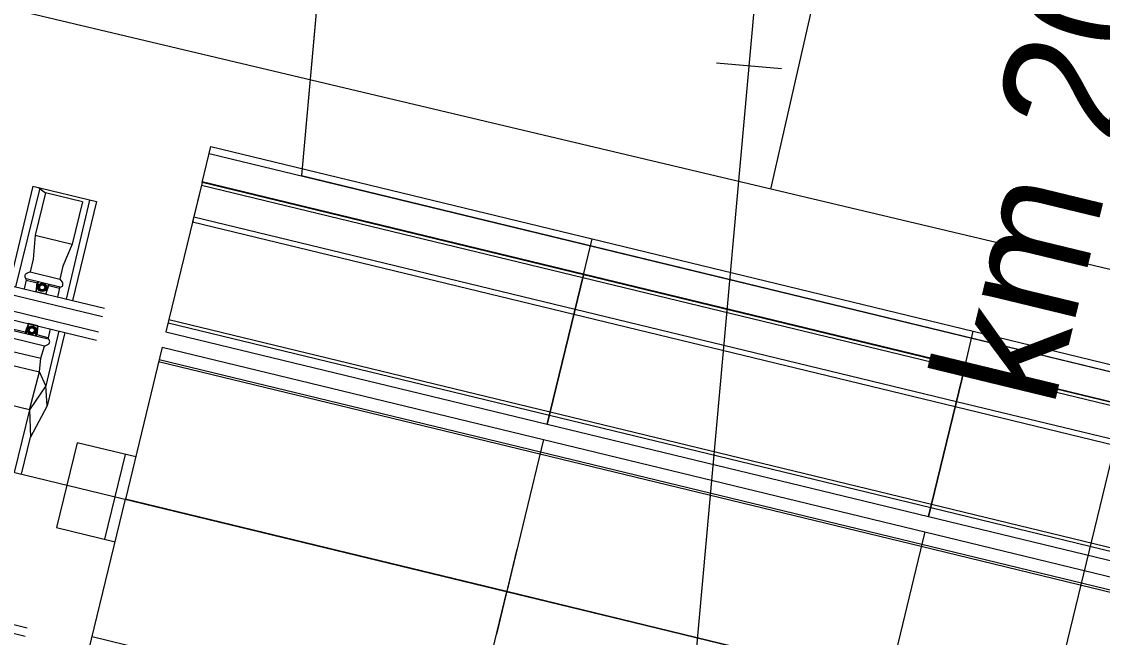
# Model space of a CAD drawing. Extents: x -7483133 to -743169, y -11317770 to -1127091.
# Drawn here: x -747597.267 to -747592.308, y -1131705.8 to -1131702.976 of the extents above; entities that cross this region are included whole.
import ezdxf

# ---------------------------------------------------------------- set-up
doc = ezdxf.new("R2010")
doc.units = 0
for name, color, linetype in [('_Zabezpečovací zařízení_trasa', 7, 'Continuous'), ('bublina_fialová_čára_tenká', 7, 'Continuous'), ('C3D_Trasa-Popisy trasy', 7, 'Continuous'), ('KOL_ROST', 7, 'Continuous'), ('KOMUNIKACE_UPRAVA', 7, 'Continuous'), ('OSA_KOLEJ', 7, 'Continuous'), ('OSA_KOMUNIKACE', 7, 'Continuous'), ('PREJEZD_KCE', 7, 'Continuous'), ('SKLONOVNIKY', 7, 'Continuous'), ('ZAVER_ZIDKA', 7, 'Continuous')]:
    doc.layers.add(name, color=color, linetype=linetype)

msp = doc.modelspace()

# ---------------------------------------------------------------- linework, layer by layer
at = {"layer": '_Zabezpečovací zařízení_trasa'}
msp.add_lwpolyline([(-747299.3901, -1131774.3576), (-747312.9636, -1131771.5361), (-747335.1938, -1131765.862), (-747431.4956, -1131743.0334), (-747485.5887, -1131729.8229), (-747529.8716, -1131718.8972), (-747616.7452, -1131698.3146), (-747822.0163, -1131648.4098), (-747861.4824, -1131639.0382), (-748013.3042, -1131601.9987), (-748116.9029, -1131577.0768), (-748210.2194, -1131554.4846), (-748277.301, -1131538.228)], dxfattribs=at)
at = {"layer": 'bublina_fialová_čára_tenká'}
msp.add_line((-747593.8289, -1131703.7441), (-747583.2437, -1131657.3587), dxfattribs=at)
at = {"layer": 'C3D_Trasa-Popisy trasy'}
msp.add_line((-747594.0792, -1131703.1648), (-747593.7804, -1131703.1918), dxfattribs=at)
at = {"layer": 'KOL_ROST'}
for p, q in [((-747597.2148, -1131703.7311), (-747597.3246, -1131704.1848)), ((-747597.1826, -1131703.7392), (-747597.2953, -1131704.1919)), ((-747597.2148, -1131703.7311), (-747596.9232, -1131703.8017)), ((-747597.1578, -1131703.7614), (-747597.2048, -1131703.9558)), ((-747597.1876, -1131703.7377), (-747597.1578, -1131703.7614)), ((-747596.9877, -1131703.8025), (-747597.1578, -1131703.7614)), ((-747596.9552, -1131703.7942), (-747597.0622, -1131704.2483)), ((-747596.9877, -1131703.8025), (-747597.0347, -1131703.9969)), ((-747596.9232, -1131703.8017), (-747597.033, -1131704.2554)), ((-747597.2048, -1131703.9558), (-747597.2132, -1131704.0648)), ((-747597.2048, -1131703.9558), (-747597.0347, -1131703.9969)), ((-747597.0347, -1131703.9969), (-747597.0772, -1131704.0978)), ((-747597.0347, -1131703.9969), (-747597.0772, -1131704.0978)), ((-747597.2132, -1131704.0648), (-747597.2277, -1131704.1238)), ((-747597.0772, -1131704.0978), (-747597.0912, -1131704.1568)), ((-747597.0772, -1131704.0978), (-747597.0912, -1131704.1568)), ((-747597.4703, -1131704.1496), (-747596.8872, -1131704.2907)), ((-747597.2277, -1131704.1238), (-747597.2436, -1131704.1314)), ((-747597.0911, -1131704.1568), (-747597.0805, -1131704.1709)), ((-747597.0911, -1131704.1568), (-747597.0805, -1131704.1709)), ((-747597.4795, -1131704.1876), (-747596.8964, -1131704.3287)), ((-747597.2455, -1131704.1611), (-747597.2557, -1131704.2015)), ((-747597.1999, -1131704.215), (-747597.1889, -1131704.1696)), ((-747597.1999, -1131704.215), (-747597.1955, -1131704.1731)), ((-747597.1955, -1131704.1731), (-747597.1889, -1131704.1696)), ((-747597.1453, -1131704.1802), (-747597.1563, -1131704.2256)), ((-747597.1563, -1131704.2256), (-747597.1425, -1131704.1859)), ((-747597.1425, -1131704.1859), (-747597.1453, -1131704.1802)), ((-747597.0923, -1131704.1982), (-747597.1017, -1131704.2388)), ((-747597.4965, -1131704.2575), (-747596.9133, -1131704.3987)), ((-747597.1563, -1131704.2256), (-747597.1999, -1131704.215)), ((-747597.5057, -1131704.2956), (-747596.9225, -1131704.4367)), ((-747597.2353, -1131704.361), (-747597.2505, -1131704.4003)), ((-747597.2505, -1131704.4003), (-747597.2463, -1131704.4064)), ((-747597.2353, -1131704.361), (-747597.2463, -1131704.4064)), ((-747597.1917, -1131704.3715), (-747597.2353, -1131704.361)), ((-747597.2027, -1131704.4169), (-747597.1917, -1131704.3715)), ((-747597.1917, -1131704.3715), (-747597.1975, -1131704.4131)), ((-747597.0966, -1131704.3946), (-747597.1557, -1131704.6457)), ((-747597.0683, -1131704.4014), (-747597.1497, -1131704.7377)), ((-747597.1356, -1131704.3851), (-747597.145, -1131704.4258)), ((-747597.1975, -1131704.4131), (-747597.2027, -1131704.4169)), ((-747597.161, -1131704.4643), (-747597.1469, -1131704.4564)), ((-747597.3153, -1131704.4867), (-747597.1792, -1131704.5196)), ((-747597.1792, -1131704.5196), (-747597.161, -1131704.4643)), ((-747597.3396, -1131704.5446), (-747597.1841, -1131704.5822)), ((-747597.1841, -1131704.5822), (-747597.1792, -1131704.5196)), ((-747597.2313, -1131704.756), (-747597.1841, -1131704.5822)), ((-747597.1557, -1131704.6457), (-747597.1841, -1131704.5822)), ((-747597.1557, -1131704.6457), (-747597.2313, -1131704.756)), ((-747597.1497, -1131704.7377), (-747597.1557, -1131704.6457)), ((-747597.2313, -1131704.756), (-747597.3771, -1131704.7207)), ((-747597.1497, -1131704.7377), (-747597.2255, -1131704.8809)), ((-747597.2313, -1131704.756), (-747597.3008, -1131705.0431)), ((-747597.2313, -1131704.756), (-747597.2255, -1131704.8809)), ((-747597.2668, -1131705.0514), (-747597.2255, -1131704.8809)), ((-747596.7176, -1131705.1842), (-747596.7176, -1131705.1842)), ((-747597.8248, -1131705.6143), (-747597.2417, -1131705.7554)), ((-747597.834, -1131705.6523), (-747597.2509, -1131705.7934))]:
    msp.add_line(p, q, dxfattribs=at)
for points in [[(-747597.2455, -1131704.1611), (-747597.2457, -1131704.1559)], [(-747597.0897, -1131704.1936), (-747597.2457, -1131704.1559)], [(-747597.2277, -1131704.1238), (-747597.0911, -1131704.1568)], [(-747597.2455, -1131704.1611), (-747597.1955, -1131704.1732)], [(-747597.1425, -1131704.1861), (-747597.0923, -1131704.1982)], [(-747597.0923, -1131704.1982), (-747597.0897, -1131704.1936)], [(-747597.0923, -1131704.1982), (-747597.0897, -1131704.1936)], [(-747597.3057, -1131704.392), (-747597.1445, -1131704.431)], [(-747597.2505, -1131704.4003), (-747597.3029, -1131704.3876)], [(-747597.161, -1131704.4643), (-747597.3062, -1131704.4292)], [(-747597.145, -1131704.4258), (-747597.1975, -1131704.4131)], [(-747597.145, -1131704.4258), (-747597.1445, -1131704.431)]]:
    msp.add_lwpolyline(points, dxfattribs=at)
for centre, radius in [((-747597.1723, -1131704.1949), 0.0195), ((-747597.1723, -1131704.1949), 0.0155), ((-747597.1723, -1131704.1949), 0.0115), ((-747597.2199, -1131704.3911), 0.0195), ((-747597.2199, -1131704.3911), 0.0155), ((-747597.2199, -1131704.3911), 0.0115)]:
    msp.add_circle(centre, radius, dxfattribs=at)
for centre, radius, start, end in [((-747597.2387, -1131704.1442), 0.0137, 110.8346, 239.0566), ((-747597.0906, -1131704.18), 0.0137, 273.7357, 41.9577), ((-747597.0906, -1131704.18), 0.0137, 273.7357, 41.9577), ((-747597.1522, -1131704.4431), 0.0143, 291.8793, 57.4076)]:
    msp.add_arc(centre, radius, start, end, dxfattribs=at)
at = {"layer": 'KOMUNIKACE_UPRAVA'}
for p, q in [((-747595.4338, -1131697.5849), (-747595.9833, -1131703.6825)), ((-747595.9833, -1131703.6825), (-747592.0528, -1131704.6337))]:
    msp.add_line(p, q, dxfattribs=at)
msp.add_lwpolyline([(-747595.4748, -1131696.5772), (-747595.4338, -1131697.5849), (-747595.9833, -1131703.6825), (-747592.0528, -1131704.6337), (-747591.3602, -1131696.948), (-747595.4748, -1131696.5772)], dxfattribs=at)
at = {"layer": 'OSA_KOLEJ'}
msp.add_lwpolyline([(-747601.6502, -1131703.9906), (-747586.6822, -1131707.6128)], dxfattribs=at)
at = {"layer": 'OSA_KOMUNIKACE'}
msp.add_lwpolyline([(-747593.3521, -1131696.7684), (-747594.9816, -1131714.8502)], dxfattribs=at)
at = {"layer": 'PREJEZD_KCE'}
for p, q in [((-747596.4387, -1131703.7131), (-747596.6047, -1131704.3993)), ((-747594.6892, -1131704.1365), (-747596.4387, -1131703.7131)), ((-747594.6892, -1131704.1365), (-747594.8552, -1131704.8226)), ((-747594.8552, -1131704.8226), (-747594.6892, -1131704.1365)), ((-747592.9397, -1131704.5599), (-747594.6892, -1131704.1365)), ((-747596.5947, -1131704.3579), (-747594.8452, -1131704.7813)), ((-747596.5909, -1131704.342), (-747594.8414, -1131704.7653)), ((-747596.6047, -1131704.3993), (-747594.8552, -1131704.8226)), ((-747596.6217, -1131704.4692), (-747596.7904, -1131705.1666)), ((-747596.6217, -1131704.4692), (-747594.8722, -1131704.8926)), ((-747594.8885, -1131704.9602), (-747596.638, -1131704.5368)), ((-747594.8863, -1131704.9509), (-747596.6358, -1131704.5276)), ((-747592.9397, -1131704.5599), (-747593.1057, -1131705.246)), ((-747593.1057, -1131705.246), (-747592.9397, -1131704.5599)), ((-747591.1902, -1131704.9832), (-747592.9397, -1131704.5599)), ((-747594.8452, -1131704.7813), (-747593.0957, -1131705.2047)), ((-747594.8414, -1131704.7653), (-747593.0919, -1131705.1887)), ((-747594.8552, -1131704.8226), (-747593.1057, -1131705.246)), ((-747594.8722, -1131704.8926), (-747595.0409, -1131705.59)), ((-747594.8722, -1131704.8926), (-747595.0409, -1131705.59)), ((-747594.8722, -1131704.8926), (-747593.1227, -1131705.316)), ((-747597.0126, -1131704.9071), (-747597.1067, -1131705.2959)), ((-747596.7434, -1131704.9722), (-747597.0126, -1131704.9071)), ((-747593.1368, -1131705.3743), (-747594.8863, -1131704.9509)), ((-747596.792, -1131704.9605), (-747596.8861, -1131705.3492)), ((-747593.139, -1131705.3835), (-747594.8885, -1131704.9602)), ((-747596.9592, -1131705.864), (-747596.7904, -1131705.1666)), ((-747595.0409, -1131705.59), (-747596.7904, -1131705.1666)), ((-747596.7904, -1131705.1666), (-747595.0409, -1131705.59)), ((-747593.0919, -1131705.1887), (-747591.3424, -1131705.6121)), ((-747593.1057, -1131705.246), (-747591.3562, -1131705.6694)), ((-747593.0957, -1131705.2047), (-747591.3462, -1131705.6281)), ((-747597.1067, -1131705.2959), (-747596.8375, -1131705.361)), ((-747593.1227, -1131705.316), (-747593.2914, -1131706.0134)), ((-747593.1227, -1131705.316), (-747593.2914, -1131706.0134)), ((-747593.1227, -1131705.316), (-747591.3732, -1131705.7394)), ((-747594.9939, -1131705.3956), (-747595.088, -1131705.7844)), ((-747591.3895, -1131705.8069), (-747593.139, -1131705.3835)), ((-747591.3873, -1131705.7977), (-747593.1368, -1131705.3743)), ((-747595.2097, -1131706.2874), (-747595.0409, -1131705.59)), ((-747595.2097, -1131706.2874), (-747595.0409, -1131705.59)), ((-747593.2914, -1131706.0134), (-747595.0409, -1131705.59)), ((-747595.0409, -1131705.59), (-747593.2914, -1131706.0134)), ((-747596.9429, -1131705.7964), (-747595.1934, -1131706.2198))]:
    msp.add_line(p, q, dxfattribs=at)
at = {"layer": 'SKLONOVNIKY'}
msp.add_line((-747592.5583, -1131706.1908), (-747589.971, -1131695.4994), dxfattribs=at)
at = {"layer": 'ZAVER_ZIDKA'}
for p, q in [((-747596.4387, -1131703.7131), (-747596.3991, -1131703.5494)), ((-747596.3991, -1131703.5494), (-747594.6496, -1131703.9728)), ((-747596.4065, -1131703.5801), (-747594.657, -1131704.0035)), ((-747596.4387, -1131703.7131), (-747596.4826, -1131703.8945)), ((-747596.4379, -1131703.71), (-747594.6884, -1131704.1333)), ((-747596.4417, -1131703.7255), (-747594.6922, -1131704.1489)), ((-747596.4826, -1131703.8945), (-747594.7331, -1131704.3178)), ((-747596.4768, -1131703.8707), (-747594.7273, -1131704.2941)), ((-747594.6892, -1131704.1365), (-747594.6496, -1131703.9728)), ((-747594.6892, -1131704.1365), (-747594.6496, -1131703.9728)), ((-747594.657, -1131704.0035), (-747592.9075, -1131704.4269)), ((-747594.6496, -1131703.9728), (-747592.9001, -1131704.3962)), ((-747594.6892, -1131704.1365), (-747594.7331, -1131704.3178)), ((-747594.6892, -1131704.1365), (-747594.7331, -1131704.3178)), ((-747594.6922, -1131704.1489), (-747592.9427, -1131704.5723)), ((-747594.6884, -1131704.1333), (-747592.9389, -1131704.5567)), ((-747594.7273, -1131704.2941), (-747592.9778, -1131704.7175)), ((-747594.7331, -1131704.3178), (-747592.9836, -1131704.7412)), ((-747592.9397, -1131704.5599), (-747592.9001, -1131704.3962)), ((-747592.9397, -1131704.5599), (-747592.9001, -1131704.3962)), ((-747592.9001, -1131704.3962), (-747591.1506, -1131704.8196)), ((-747592.9075, -1131704.4269), (-747591.158, -1131704.8502)), ((-747592.9389, -1131704.5567), (-747591.1894, -1131704.9801)), ((-747592.9397, -1131704.5599), (-747592.9836, -1131704.7412)), ((-747592.9397, -1131704.5599), (-747592.9836, -1131704.7412)), ((-747592.9427, -1131704.5723), (-747591.1932, -1131704.9957)), ((-747592.9836, -1131704.7412), (-747591.2341, -1131705.1646)), ((-747592.9778, -1131704.7175), (-747591.2283, -1131705.1408))]:
    msp.add_line(p, q, dxfattribs=at)

# ---------------------------------------------------------------- texts
at = {"layer": 'SKLONOVNIKY'}
msp.add_text('km 20,163 987', height=0.575, rotation=76.3961, dxfattribs=at).set_placement((-747592.5341, -1131704.7562))

doc.saveas('drawing.dxf')
